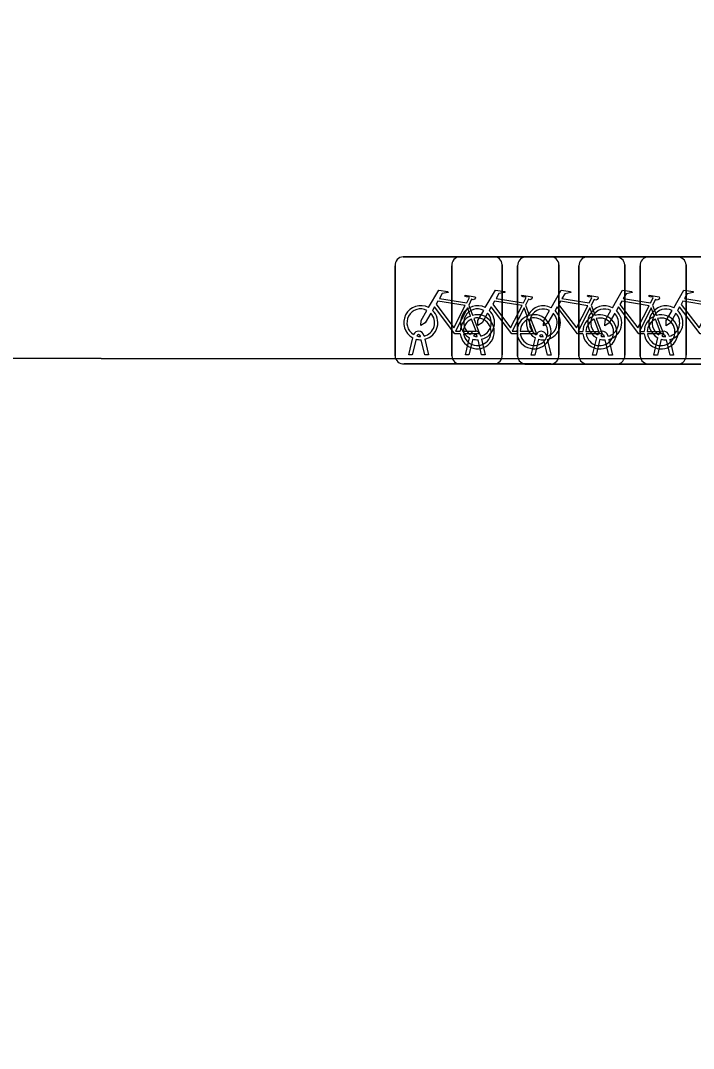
# Model space of a CAD drawing. Extents: x 160732 to 162107, y 387428 to 388479.
# Drawn here: x 160968 to 160974.27, y 388311.24 to 388320.83 of the extents above; entities that cross this region are included whole.
import ezdxf

# ---------------------------------------------------------------- set-up
doc = ezdxf.new("R2010")
doc.units = 0
for name, color, linetype in [('IMGEO_Fietsenrek', 7, 'Continuous'), ('IMGEO_Groenvoorziening', 7, 'Continuous'), ('IMGEO_Voetpad_open', 7, 'Continuous')]:
    doc.layers.add(name, color=color, linetype=linetype)

msp = doc.modelspace()

# ---------------------------------------------------------------- linework, layer by layer
at = {"layer": 'IMGEO_Fietsenrek'}
for p, q in [((160971.5629, 388318.6275), (160972.4038, 388318.6275)), ((160972.4038, 388318.6275), (160971.5629, 388318.6275)), ((160972.0919, 388318.6275), (160972.9328, 388318.6275)), ((160972.9328, 388318.6275), (160972.0919, 388318.6275)), ((160972.7059, 388318.6265), (160973.5468, 388318.6265)), ((160973.5468, 388318.6265), (160972.7059, 388318.6265)), ((160973.2779, 388318.6265), (160974.1188, 388318.6265)), ((160974.1188, 388318.6265), (160973.2779, 388318.6265)), ((160973.8489, 388318.6265), (160974.6898, 388318.6265)), ((160974.6898, 388318.6265), (160973.8489, 388318.6265)), ((160971.4885, 388317.7029), (160971.4885, 388318.5438)), ((160971.4885, 388318.5438), (160971.4885, 388317.7029)), ((160972.0175, 388317.7029), (160972.0175, 388318.5438)), ((160972.0175, 388318.5438), (160972.0175, 388317.7029)), ((160972.4875, 388318.5531), (160972.4875, 388317.7122)), ((160972.4875, 388317.7122), (160972.4875, 388318.5531)), ((160972.6315, 388317.7019), (160972.6315, 388318.5428)), ((160972.6315, 388318.5428), (160972.6315, 388317.7019)), ((160973.0165, 388318.5531), (160973.0165, 388317.7122)), ((160973.0165, 388317.7122), (160973.0165, 388318.5531)), ((160973.2035, 388317.7019), (160973.2035, 388318.5428)), ((160973.2035, 388318.5428), (160973.2035, 388317.7019)), ((160973.6305, 388318.5521), (160973.6305, 388317.7112)), ((160973.6305, 388317.7112), (160973.6305, 388318.5521)), ((160973.7745, 388317.7019), (160973.7745, 388318.5428)), ((160973.7745, 388318.5428), (160973.7745, 388317.7019)), ((160974.2025, 388318.5521), (160974.2025, 388317.7112)), ((160974.2025, 388317.7112), (160974.2025, 388318.5521)), ((160972.1752, 388318.1772), (160972.2115, 388318.082)), ((160972.7042, 388318.1772), (160972.7405, 388318.082)), ((160973.3182, 388318.1762), (160973.3545, 388318.081)), ((160973.8902, 388318.1762), (160973.9265, 388318.081)), ((160971.6155, 388317.7123), (160971.6538, 388317.8723)), ((160971.6842, 388317.8601), (160971.6489, 388317.7123)), ((160971.7259, 388317.8839), (160971.7249, 388317.8882)), ((160971.767, 388317.7123), (160971.7331, 388317.854)), ((160971.7566, 388317.8954), (160971.7584, 388317.8875)), ((160971.7654, 388317.8583), (160971.8004, 388317.7123)), ((160972.1445, 388317.7123), (160972.1828, 388317.8723)), ((160972.2132, 388317.8601), (160972.1779, 388317.7123)), ((160972.2549, 388317.8839), (160972.2539, 388317.8882)), ((160972.296, 388317.7123), (160972.2621, 388317.854)), ((160972.2856, 388317.8954), (160972.2874, 388317.8875)), ((160972.2944, 388317.8583), (160972.3294, 388317.7123)), ((160972.7585, 388317.7113), (160972.7968, 388317.8713)), ((160972.8272, 388317.8591), (160972.7919, 388317.7113)), ((160972.8689, 388317.8829), (160972.8679, 388317.8872)), ((160972.91, 388317.7113), (160972.8761, 388317.853)), ((160972.8996, 388317.8944), (160972.9014, 388317.8865)), ((160972.9084, 388317.8573), (160972.9434, 388317.7113)), ((160973.3305, 388317.7113), (160973.3688, 388317.8713)), ((160973.3992, 388317.8591), (160973.3639, 388317.7113)), ((160973.4409, 388317.8829), (160973.4399, 388317.8872)), ((160973.482, 388317.7113), (160973.4481, 388317.853)), ((160973.4716, 388317.8944), (160973.4734, 388317.8865)), ((160973.4804, 388317.8573), (160973.5154, 388317.7113)), ((160973.9015, 388317.7113), (160973.9398, 388317.8713)), ((160973.9702, 388317.8591), (160973.9349, 388317.7113)), ((160974.0119, 388317.8829), (160974.0109, 388317.8872)), ((160974.053, 388317.7113), (160974.0191, 388317.853)), ((160974.0426, 388317.8944), (160974.0444, 388317.8865)), ((160974.0514, 388317.8573), (160974.0864, 388317.7113)), ((160971.6489, 388317.7123), (160971.6155, 388317.7123)), ((160971.8004, 388317.7123), (160971.767, 388317.7123)), ((160972.1779, 388317.7123), (160972.1445, 388317.7123)), ((160972.3294, 388317.7123), (160972.296, 388317.7123)), ((160972.7919, 388317.7113), (160972.7585, 388317.7113)), ((160972.9434, 388317.7113), (160972.91, 388317.7113)), ((160973.3639, 388317.7113), (160973.3305, 388317.7113)), ((160973.5154, 388317.7113), (160973.482, 388317.7113)), ((160973.9349, 388317.7113), (160973.9015, 388317.7113)), ((160974.0864, 388317.7113), (160974.053, 388317.7113)), ((160972.4131, 388317.6285), (160971.5722, 388317.6285)), ((160971.5722, 388317.6285), (160972.4131, 388317.6285)), ((160972.9421, 388317.6285), (160972.1012, 388317.6285)), ((160972.1012, 388317.6285), (160972.9421, 388317.6285)), ((160973.5561, 388317.6275), (160972.7152, 388317.6275)), ((160972.7152, 388317.6275), (160973.5561, 388317.6275)), ((160974.1281, 388317.6275), (160973.2872, 388317.6275)), ((160973.2872, 388317.6275), (160974.1281, 388317.6275)), ((160974.6991, 388317.6275), (160973.8582, 388317.6275)), ((160973.8582, 388317.6275), (160974.6991, 388317.6275))]:
    msp.add_line(p, q, dxfattribs=at)
for points in [[(160971.8011, 388318.1542), (160971.8958, 388318.3177), (160971.982, 388318.3039), (160971.9837, 388318.2952), (160971.9276, 388318.2843), (160971.9014, 388318.239), (160972.1566, 388318.1982)], [(160972.3301, 388318.1542), (160972.4248, 388318.3177), (160972.511, 388318.3039), (160972.5127, 388318.2952), (160972.4566, 388318.2843), (160972.4304, 388318.239), (160972.6856, 388318.1982)], [(160972.9441, 388318.1532), (160973.0388, 388318.3167), (160973.125, 388318.3029), (160973.1267, 388318.2942), (160973.0706, 388318.2833), (160973.0444, 388318.238), (160973.2996, 388318.1972)], [(160973.5161, 388318.1532), (160973.6108, 388318.3167), (160973.697, 388318.3029), (160973.6987, 388318.2942), (160973.6426, 388318.2833), (160973.6164, 388318.238), (160973.8716, 388318.1972)], [(160974.0871, 388318.1532), (160974.1818, 388318.3167), (160974.268, 388318.3029), (160974.2697, 388318.2942), (160974.2136, 388318.2833), (160974.1874, 388318.238), (160974.4426, 388318.1972)], [(160972.1437, 388318.173), (160971.8869, 388318.214), (160971.8702, 388318.1852), (160972.0372, 388317.9649), (160972.1437, 388318.173)], [(160972.1566, 388318.1982), (160972.1816, 388318.247), (160972.1765, 388318.251), (160972.1533, 388318.2547), (160972.1406, 388318.2622), (160972.1396, 388318.2653), (160972.1418, 388318.2699), (160972.2366, 388318.2548), (160972.2389, 388318.2445), (160972.2295, 388318.2321), (160972.2171, 388318.2257), (160972.2026, 388318.2319), (160972.1752, 388318.1772)], [(160972.6727, 388318.173), (160972.4159, 388318.214), (160972.3992, 388318.1852), (160972.5662, 388317.9649), (160972.6727, 388318.173)], [(160972.6856, 388318.1982), (160972.7106, 388318.247), (160972.7055, 388318.251), (160972.6823, 388318.2547), (160972.6696, 388318.2622), (160972.6686, 388318.2653), (160972.6708, 388318.2699), (160972.7656, 388318.2548), (160972.7679, 388318.2445), (160972.7585, 388318.2321), (160972.7461, 388318.2257), (160972.7316, 388318.2319), (160972.7042, 388318.1772)], [(160973.2867, 388318.172), (160973.0299, 388318.213), (160973.0132, 388318.1842), (160973.1802, 388317.9639), (160973.2867, 388318.172)], [(160973.2996, 388318.1972), (160973.3246, 388318.246), (160973.3195, 388318.25), (160973.2963, 388318.2537), (160973.2836, 388318.2612), (160973.2826, 388318.2643), (160973.2848, 388318.2689), (160973.3796, 388318.2538), (160973.3819, 388318.2435), (160973.3725, 388318.2311), (160973.3601, 388318.2247), (160973.3456, 388318.2309), (160973.3182, 388318.1762)], [(160973.8587, 388318.172), (160973.6019, 388318.213), (160973.5852, 388318.1842), (160973.7522, 388317.9639), (160973.8587, 388318.172)], [(160973.8716, 388318.1972), (160973.8966, 388318.246), (160973.8915, 388318.25), (160973.8683, 388318.2537), (160973.8556, 388318.2612), (160973.8546, 388318.2643), (160973.8568, 388318.2689), (160973.9516, 388318.2538), (160973.9539, 388318.2435), (160973.9445, 388318.2311), (160973.9321, 388318.2247), (160973.9176, 388318.2309), (160973.8902, 388318.1762)], [(160974.4297, 388318.172), (160974.1729, 388318.213), (160974.1562, 388318.1842), (160974.3232, 388317.9639), (160974.4297, 388318.172)], [(160971.8218, 388318.1017), (160971.7702, 388318.0125), (160971.7303, 388317.9865), (160971.7315, 388318.034), (160971.786, 388318.1282)], [(160972.0968, 388317.9095), (160972.0471, 388317.9096), (160971.8564, 388318.1613), (160971.8374, 388318.1285)], [(160972.1917, 388318.075), (160972.1624, 388318.1518), (160972.053, 388317.9337), (160972.0957, 388317.9336)], [(160972.3508, 388318.1017), (160972.2992, 388318.0125), (160972.2593, 388317.9865), (160972.2605, 388318.034), (160972.315, 388318.1282)], [(160972.6258, 388317.9095), (160972.5761, 388317.9096), (160972.3854, 388318.1613), (160972.3664, 388318.1285)], [(160972.7207, 388318.075), (160972.6914, 388318.1518), (160972.582, 388317.9337), (160972.6247, 388317.9336)], [(160972.9648, 388318.1007), (160972.9132, 388318.0115), (160972.8733, 388317.9855), (160972.8745, 388318.033), (160972.929, 388318.1272)], [(160973.2398, 388317.9085), (160973.1901, 388317.9086), (160972.9994, 388318.1603), (160972.9804, 388318.1275)], [(160973.3347, 388318.074), (160973.3054, 388318.1508), (160973.196, 388317.9327), (160973.2387, 388317.9326)], [(160973.5368, 388318.1007), (160973.4852, 388318.0115), (160973.4453, 388317.9855), (160973.4465, 388318.033), (160973.501, 388318.1272)], [(160973.8118, 388317.9085), (160973.7621, 388317.9086), (160973.5714, 388318.1603), (160973.5524, 388318.1275)], [(160973.9067, 388318.074), (160973.8774, 388318.1508), (160973.768, 388317.9327), (160973.8107, 388317.9326)], [(160974.1078, 388318.1007), (160974.0562, 388318.0115), (160974.0163, 388317.9855), (160974.0175, 388318.033), (160974.072, 388318.1272)], [(160974.3828, 388317.9085), (160974.3331, 388317.9086), (160974.1424, 388318.1603), (160974.1234, 388318.1275)], [(160972.1257, 388317.9335), (160972.2456, 388317.9333), (160972.2024, 388318.0469)], [(160972.2222, 388318.0538), (160972.2772, 388317.9092), (160972.1271, 388317.9095)], [(160972.6547, 388317.9335), (160972.7746, 388317.9333), (160972.7314, 388318.0469)], [(160972.7512, 388318.0538), (160972.8062, 388317.9092), (160972.6561, 388317.9095)], [(160973.2687, 388317.9325), (160973.3886, 388317.9323), (160973.3454, 388318.0459)], [(160973.3652, 388318.0528), (160973.4202, 388317.9082), (160973.2701, 388317.9085)], [(160973.8407, 388317.9325), (160973.9606, 388317.9323), (160973.9174, 388318.0459)], [(160973.9372, 388318.0528), (160973.9922, 388317.9082), (160973.8421, 388317.9085)]]:
    msp.add_lwpolyline(points, dxfattribs=at)
for centre, radius, start, end in [((160971.5662, 388318.5496), 0.0779, 92.4484, 184.28452), ((160971.5662, 388318.5496), 0.0779, 92.4484, 184.28452), ((160972.0952, 388318.5496), 0.0779, 92.4484, 184.28452), ((160972.0952, 388318.5496), 0.0779, 92.4484, 184.28452), ((160972.4096, 388318.5498), 0.0779, 2.4484, 94.28452), ((160972.4096, 388318.5498), 0.0779, 2.4484, 94.28452), ((160972.7092, 388318.5486), 0.0779, 92.4484, 184.28452), ((160972.7092, 388318.5486), 0.0779, 92.4484, 184.28452), ((160972.9386, 388318.5498), 0.0779, 2.4484, 94.28452), ((160972.9386, 388318.5498), 0.0779, 2.4484, 94.28452), ((160973.2812, 388318.5486), 0.0779, 92.4484, 184.28452), ((160973.2812, 388318.5486), 0.0779, 92.4484, 184.28452), ((160973.5526, 388318.5488), 0.0779, 2.4484, 94.28452), ((160973.5526, 388318.5488), 0.0779, 2.4484, 94.28452), ((160973.8522, 388318.5486), 0.0779, 92.4484, 184.28452), ((160973.8522, 388318.5486), 0.0779, 92.4484, 184.28452), ((160974.1246, 388318.5488), 0.0779, 2.4484, 94.28452), ((160974.1246, 388318.5488), 0.0779, 2.4484, 94.28452), ((160971.7281, 388318.0129), 0.159, 62.67661, 242.13685), ((160971.7281, 388318.0129), 0.129, 63.31916, 238.90302), ((160971.7281, 388318.0129), 0.129, 283.60429, 43.43025), ((160971.7281, 388318.0129), 0.159, 283.5766, 46.60424), ((160972.2571, 388318.0129), 0.159, 62.67661, 242.13685), ((160972.2571, 388318.0129), 0.129, 63.31916, 238.90302), ((160972.2571, 388318.0129), 0.129, 283.60429, 43.43025), ((160972.2571, 388318.0129), 0.159, 283.5766, 46.60424), ((160972.8711, 388318.0119), 0.159, 62.67661, 242.13685), ((160972.8711, 388318.0119), 0.129, 63.31916, 238.90302), ((160972.8711, 388318.0119), 0.129, 283.60429, 43.43025), ((160972.8711, 388318.0119), 0.159, 283.5766, 46.60424), ((160973.4431, 388318.0119), 0.159, 62.67661, 242.13685), ((160973.4431, 388318.0119), 0.129, 63.31916, 238.90302), ((160973.4431, 388318.0119), 0.129, 283.60429, 43.43025), ((160973.4431, 388318.0119), 0.159, 283.5766, 46.60424), ((160974.0141, 388318.0119), 0.159, 62.67661, 242.13685), ((160974.0141, 388318.0119), 0.129, 63.31916, 238.90302), ((160974.0141, 388318.0119), 0.129, 283.60429, 43.43025), ((160974.0141, 388318.0119), 0.159, 283.5766, 46.60424), ((160972.2547, 388317.9289), 0.159, 113.3408, 178.32165), ((160972.2547, 388317.9289), 0.159, 187.0065, 105.77075), ((160972.2547, 388317.9289), 0.129, 113.92302, 177.95563), ((160972.2547, 388317.9289), 0.129, 188.67146, 104.58832), ((160972.7837, 388317.9289), 0.159, 113.3408, 178.32165), ((160972.7837, 388317.9289), 0.159, 187.0065, 105.77075), ((160972.7837, 388317.9289), 0.129, 113.92302, 177.95563), ((160972.7837, 388317.9289), 0.129, 188.67146, 104.58832), ((160973.3977, 388317.9279), 0.159, 113.3408, 178.32165), ((160973.3977, 388317.9279), 0.159, 187.0065, 105.77075), ((160973.3977, 388317.9279), 0.129, 113.92302, 177.95563), ((160973.3977, 388317.9279), 0.129, 188.67146, 104.58832), ((160973.9697, 388317.9279), 0.159, 113.3408, 178.32165), ((160973.9697, 388317.9279), 0.159, 187.0065, 105.77075), ((160973.9697, 388317.9279), 0.129, 113.92302, 177.95563), ((160973.9697, 388317.9279), 0.129, 188.67146, 104.58832), ((160971.7079, 388317.8843), 0.0499, 12.8025, 158.69338), ((160971.7079, 388317.8843), 0.0174, 12.8025, 163.45023), ((160972.2369, 388317.8843), 0.0499, 12.8025, 158.69338), ((160972.2369, 388317.8843), 0.0174, 12.8025, 163.45023), ((160972.8509, 388317.8833), 0.0499, 12.8025, 158.69338), ((160972.8509, 388317.8833), 0.0174, 12.8025, 163.45023), ((160973.4229, 388317.8833), 0.0499, 12.8025, 158.69338), ((160973.4229, 388317.8833), 0.0174, 12.8025, 163.45023), ((160973.9939, 388317.8833), 0.0499, 12.8025, 158.69338), ((160973.9939, 388317.8833), 0.0174, 12.8025, 163.45023), ((160971.7281, 388318.0129), 0.159, 253.99666, 271.78671), ((160971.7281, 388318.0129), 0.129, 253.41502, 269.02044), ((160972.2571, 388318.0129), 0.159, 253.99666, 271.78671), ((160972.2571, 388318.0129), 0.129, 253.41502, 269.02044), ((160972.8711, 388318.0119), 0.159, 253.99666, 271.78671), ((160972.8711, 388318.0119), 0.129, 253.41502, 269.02044), ((160973.4431, 388318.0119), 0.159, 253.99666, 271.78671), ((160973.4431, 388318.0119), 0.129, 253.41502, 269.02044), ((160974.0141, 388318.0119), 0.159, 253.99666, 271.78671), ((160974.0141, 388318.0119), 0.129, 253.41502, 269.02044), ((160972.4098, 388317.7064), 0.0779, 272.4484, 4.28452), ((160972.4098, 388317.7064), 0.0779, 272.4484, 4.28452), ((160972.9388, 388317.7064), 0.0779, 272.4484, 4.28452), ((160972.9388, 388317.7064), 0.0779, 272.4484, 4.28452), ((160973.5528, 388317.7054), 0.0779, 272.4484, 4.28452), ((160973.5528, 388317.7054), 0.0779, 272.4484, 4.28452), ((160974.1248, 388317.7054), 0.0779, 272.4484, 4.28452), ((160974.1248, 388317.7054), 0.0779, 272.4484, 4.28452), ((160971.5664, 388317.7062), 0.0779, 182.4484, 274.28452), ((160971.5664, 388317.7062), 0.0779, 182.4484, 274.28452), ((160972.0954, 388317.7062), 0.0779, 182.4484, 274.28452), ((160972.0954, 388317.7062), 0.0779, 182.4484, 274.28452), ((160972.7094, 388317.7052), 0.0779, 182.4484, 274.28452), ((160972.7094, 388317.7052), 0.0779, 182.4484, 274.28452), ((160973.2814, 388317.7052), 0.0779, 182.4484, 274.28452), ((160973.2814, 388317.7052), 0.0779, 182.4484, 274.28452), ((160973.8524, 388317.7052), 0.0779, 182.4484, 274.28452), ((160973.8524, 388317.7052), 0.0779, 182.4484, 274.28452)]:
    msp.add_arc(centre, radius, start, end, dxfattribs=at)
at = {"layer": 'IMGEO_Groenvoorziening'}
msp.add_lwpolyline([(160956.473, 388283.577), (160980.177, 388283.098), (160980.438, 388317.673), (160957.054, 388317.687), (160956.803, 388295.605)], close=True, dxfattribs=at)
at = {"layer": 'IMGEO_Voetpad_open'}
msp.add_lwpolyline([(160888.571, 388320.553), (160906.578, 388320.546), (160909.078, 388320.551), (160944.521, 388320.652), (160944.567, 388317.694), (160952.86, 388317.69), (160954.603, 388317.689), (160957.054, 388317.687), (160980.438, 388317.673), (160980.412, 388320.832), (161000, 388320.807), (161017.786, 388320.784)], dxfattribs=at)

doc.saveas('drawing.dxf')
